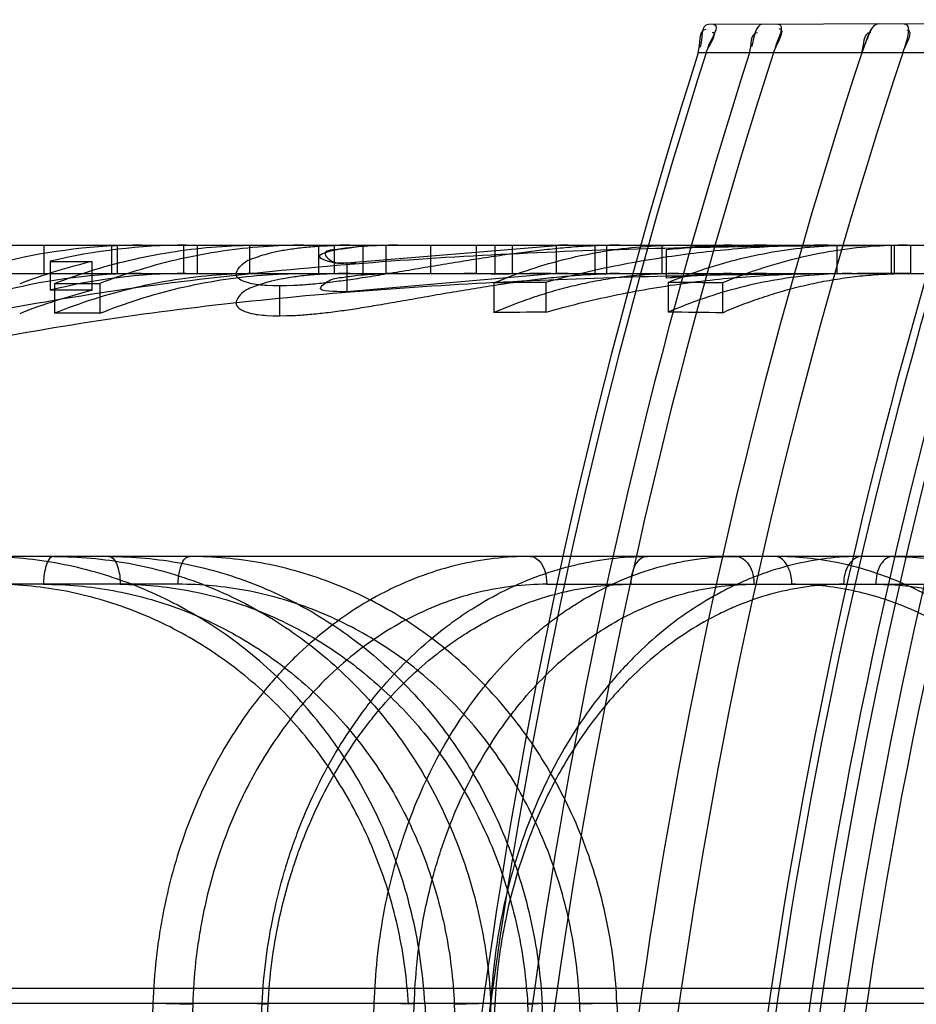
# Model space of a CAD drawing. Header units: millimetres. Extents: x 0 to 297, y 0 to 210.
# Tile 273 of 438: x 146.4439 to 146.5009, y 159.4255 to 159.4881. Entities that reach past the tile are written whole.
import ezdxf

# ---------------------------------------------------------------- set-up
doc = ezdxf.new("R2010")
doc.units = ezdxf.units.MM
doc.header["$LTSCALE"] = 16.335
doc.layers.add('INTFCLR_144815', color=7, linetype='CONTINUOUS')
doc.layers.add('INTFCLR_72935', color=7, linetype='CONTINUOUS')

msp = doc.modelspace()

# ---------------------------------------------------------------- linework, layer by layer
at = {"layer": 'INTFCLR_144815', "color": 9, "linetype": 'Continuous'}
for p, q in [((146.3909026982, 159.4737782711), (146.5005701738, 159.4737782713)), ((146.5005701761, 159.4719782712), (146.5005701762, 159.4737782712)), ((146.4163686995, 159.4719782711), (146.6635935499, 159.4719782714)), ((146.6285121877, 159.4539782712), (146.3965295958, 159.4539782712)), ((146.4539725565, 159.4522096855), (146.4240751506, 159.4522096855)), ((146.4774063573, 159.4522096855), (146.5117961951, 159.4522096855)), ((146.683059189, 159.4264903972), (146.3429684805, 159.4264903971)), ((146.3665707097, 159.4255483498), (146.643192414, 159.4255483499)), ((146.452366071, 159.4255483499), (146.4503801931, 159.3639782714)), ((146.452366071, 159.4255483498), (146.4548907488, 159.4254855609)), ((146.4560478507, 159.3639782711), (146.4593032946, 159.4255483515)), ((146.4589612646, 159.4255426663), (146.4596855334, 159.4254855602)), ((146.4589612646, 159.4255426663), (146.4596855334, 159.4254855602)), ((146.4646008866, 159.3639782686), (146.4664403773, 159.4255483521)), ((146.4689855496, 159.4254855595), (146.4664403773, 159.42554835)), ((146.4696511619, 159.4255483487), (146.4729616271, 159.3652872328)), ((146.4738495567, 159.4255483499), (146.4706542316, 159.3639782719)), ((146.4741009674, 159.4254855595), (146.4734657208, 159.4255460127)), ((146.4741009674, 159.4254855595), (146.4734657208, 159.4255460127)), ((146.4764012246, 159.3652872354), (146.4738413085, 159.4255483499)), ((146.4804113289, 159.3652872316), (146.4771132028, 159.4255483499)), ((146.4818688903, 159.4255483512), (146.4843151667, 159.3652872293)), ((146.4548907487, 159.4254855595), (146.4529044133, 159.3639782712)), ((146.4564359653, 159.3639782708), (146.4596855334, 159.4254855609)), ((146.4671452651, 159.3639782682), (146.4689855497, 159.4254855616)), ((146.4741009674, 159.4254855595), (146.4709116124, 159.3639782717)), ((146.4715281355, 159.4254855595), (146.4741392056, 159.3639782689)), ((146.476192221, 159.4254855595), (146.4795604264, 159.3639782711)), ((146.4820008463, 159.3639782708), (146.4795059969, 159.4254855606))]:
    msp.add_line(p, q, dxfattribs=at)
at = {"layer": 'INTFCLR_144815', "color": 6, "linetype": 'Continuous'}
for p, q in [((146.4454344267, 159.4737782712), (146.4454344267, 159.4719782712)), ((146.4497259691, 159.4737782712), (146.4497259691, 159.4719782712)), ((146.4500980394, 159.4737782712), (146.4500980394, 159.4719782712)), ((146.4543110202, 159.4737782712), (146.4543110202, 159.4719782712)), ((146.4552039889, 159.4719782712), (146.4552039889, 159.4737782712)), ((146.4585127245, 159.4737782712), (146.4585127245, 159.4719782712)), ((146.4628837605, 159.4737782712), (146.4628837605, 159.4719782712)), ((146.4639171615, 159.4719643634), (146.4639171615, 159.4737648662)), ((146.4657057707, 159.4737782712), (146.4657057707, 159.4719782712)), ((146.4671799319, 159.4737701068), (146.4671799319, 159.4719698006)), ((146.4700422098, 159.4719782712), (146.4700422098, 159.4737782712)), ((146.4729329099, 159.4719782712), (146.4729329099, 159.4737782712)), ((146.4741011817, 159.4737782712), (146.4741011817, 159.471924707)), ((146.4752223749, 159.4719782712), (146.4752223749, 159.4737782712)), ((146.4780272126, 159.4719692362), (146.4780272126, 159.4737695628)), ((146.4804828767, 159.4719782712), (146.4804828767, 159.4737782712)), ((146.481215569, 159.4737675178), (146.481215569, 159.4719671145)), ((146.484753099, 159.4719782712), (146.484753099, 159.4737782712)), ((146.4958870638, 159.4719782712), (146.4958870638, 159.4737782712)), ((146.4993387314, 159.4719782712), (146.4993387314, 159.4737782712)), ((146.4994932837, 159.4737782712), (146.4994932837, 159.4719782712)), ((146.5005701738, 159.4737782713), (146.5104149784, 159.4737782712)), ((146.4850111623, 159.4734842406), (146.4850111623, 159.4716731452)), ((146.4458257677, 159.4727492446), (146.4458257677, 159.4709097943)), ((146.4458257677, 159.4727492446), (146.4484817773, 159.4727492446)), ((146.4484817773, 159.4727417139), (146.4484817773, 159.4709019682)), ((146.4646841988, 159.4726495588), (146.4646841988, 159.4708061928)), ((146.4780272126, 159.4719692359), (146.4646841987, 159.470806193)), ((146.4460980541, 159.4713470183), (146.4489887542, 159.4713470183)), ((146.4460980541, 159.4713449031), (146.4460980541, 159.4694486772)), ((146.4489887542, 159.4713470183), (146.4489887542, 159.4694508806)), ((146.4740493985, 159.4713827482), (146.4740493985, 159.4694880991)), ((146.4773465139, 159.4714121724), (146.4773465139, 159.4695187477)), ((146.4851256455, 159.4714106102), (146.4851256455, 159.4695171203)), ((146.4885773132, 159.4713769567), (146.4885773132, 159.4694820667)), ((146.4484817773, 159.4709097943), (146.4458257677, 159.4709097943)), ((146.4604082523, 159.4711913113), (146.4604082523, 159.4692886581)), ((146.4489887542, 159.4694508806), (146.4460980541, 159.4694508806)), ((146.469812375, 159.4255539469), (146.4686084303, 159.4254855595)), ((146.469812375, 159.4255539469), (146.4686084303, 159.4254855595)), ((146.4715281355, 159.4254855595), (146.4738413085, 159.4255483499)), ((146.476192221, 159.4254855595), (146.4772313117, 159.4255497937)), ((146.476192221, 159.4254855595), (146.4772313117, 159.4255497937)), ((146.4818688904, 159.4255483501), (146.4795059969, 159.4254855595))]:
    msp.add_line(p, q, dxfattribs=at)
at = {"layer": 'INTFCLR_144815', "color": 7, "linetype": 'Continuous'}
for p, q in [((146.4633256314, 159.4737421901), (146.4639171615, 159.4737648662)), ((146.4646841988, 159.4726495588), (146.4780272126, 159.4737695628)), ((146.481215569, 159.4737675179), (146.4806023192, 159.4737467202)), ((146.4641664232, 159.4726586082), (146.4646841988, 159.4726495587)), ((146.4646841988, 159.4726495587), (146.4652670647, 159.4726587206)), ((146.4639171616, 159.4719643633), (146.4633253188, 159.4719408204)), ((146.4806019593, 159.4719455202), (146.4812155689, 159.4719671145)), ((146.4604082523, 159.4711913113), (146.459607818, 159.4712141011)), ((146.4599938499, 159.4711977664), (146.4596083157, 159.4712200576)), ((146.4599938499, 159.4711977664), (146.4596083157, 159.4712200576)), ((146.4604082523, 159.4711913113), (146.4599938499, 159.4711977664)), ((146.461324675, 159.4712138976), (146.4604082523, 159.4711913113)), ((146.4608584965, 159.4711991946), (146.4604082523, 159.4711913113)), ((146.4613246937, 159.4712134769), (146.4608584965, 159.4711991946)), ((146.4613246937, 159.4712134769), (146.4608584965, 159.4711991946)), ((146.4596074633, 159.4693124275), (146.4604082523, 159.4692886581)), ((146.4596079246, 159.4693178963), (146.4599936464, 159.4692953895)), ((146.4596079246, 159.4693178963), (146.4599936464, 159.4692953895)), ((146.4599936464, 159.4692953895), (146.4604082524, 159.4692886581)), ((146.4604082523, 159.4692886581), (146.4613251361, 159.4693122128)), ((146.4604082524, 159.4692886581), (146.4608587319, 159.4692968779)), ((146.4608587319, 159.4692968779), (146.4613251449, 159.4693120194)), ((146.4608587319, 159.4692968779), (146.4613251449, 159.4693120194))]:
    msp.add_line(p, q, dxfattribs=at)
at = {"layer": 'INTFCLR_144815', "color": 6, "linetype": 'Continuous'}
for centre, radius, start, end in [((146.4516478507, 159.4368456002), 0.036932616, 90.01207877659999, 103.535570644), ((146.4544743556, 159.4367582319), 0.0370202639, 90.02827435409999, 103.510173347), ((146.4648774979, 159.4393726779), 0.0344055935, 89.9941366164, 91.5994599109), ((146.4679310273, 159.439225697), 0.0345525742, 89.9949212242, 91.2455796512), ((146.4787665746, 159.442388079), 0.0313901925, 90.00802659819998, 91.34966491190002), ((146.4820388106, 159.4422608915), 0.0315173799, 90.0051596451, 91.4967500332), ((146.4913782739, 159.404682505), 0.0690957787, 89.9939899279, 95.2872577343), ((146.4891739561, 159.4441661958), 0.0296121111, 90.0094727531, 98.08126206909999), ((146.4574393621, 159.4356809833), 0.0381279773, 103.5878046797, 110.8142387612), ((146.4516597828, 159.436274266), 0.0357042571, 90.03164233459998, 104.0304306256), ((146.4544644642, 159.4363671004), 0.0356111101, 90.0134784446, 104.0390193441), ((146.464877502, 159.4388158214), 0.03316245, 89.99392386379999, 91.65944149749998), ((146.4679310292, 159.438674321), 0.0333039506, 89.99473414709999, 91.2922897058), ((146.4721377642, 159.435966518), 0.0360117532, 86.87459416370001, 89.9997827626), ((146.4777789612, 159.3458215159), 0.1261568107, 90.0536890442, 91.67054876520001), ((146.4787665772, 159.4417223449), 0.0302559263, 90.0083323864, 91.40027729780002), ((146.4820388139, 159.4415996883), 0.030378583, 90.0053592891, 91.55287816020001), ((146.4913713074, 159.4055297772), 0.0664484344, 89.9877435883, 95.49250123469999), ((146.489171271, 159.4434688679), 0.0285093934, 90.0044427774, 98.39058277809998), ((146.4808175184, 158.8976969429), 0.5737257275, 90.3466379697, 90.6759217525), ((146.4812464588, 158.8964923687), 0.5749313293, 89.26941117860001, 89.6134099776), ((146.457421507, 159.4352814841), 0.0367251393, 104.088625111, 111.618532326), ((146.4808280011, 158.9175967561), 0.5519329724, 90.3614131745, 90.70369973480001), ((146.4812604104, 158.9189295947), 0.5506010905, 89.2385776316, 89.59777871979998)]:
    msp.add_arc(centre, radius, start, end, dxfattribs=at)
at = {"layer": 'INTFCLR_144815', "color": 7, "linetype": 'Continuous'}
for centre, radius, start, end in [((146.4678503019, 159.4438646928), 0.0299129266, 91.2841466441, 92.7146397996), ((146.478871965, 159.4368393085), 0.0369399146, 91.3103702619, 92.5403914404)]:
    msp.add_arc(centre, radius, start, end, dxfattribs=at)
at = {"layer": 'INTFCLR_144815', "color": 6, "linetype": 'Continuous'}
for points, knots in [([(146.4264827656, 159.4656600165), (146.4325361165, 159.4675555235), (146.4447689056, 159.4704007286), (146.4634072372, 159.472659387), (146.4819951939, 159.4736473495), (146.4943841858, 159.473773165), (146.5005701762, 159.4737782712)], [0, 0, 0, 0, 0.2535733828, 0.5032635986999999, 0.7518024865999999, 1, 1, 1, 1]), ([(146.4460980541, 159.4713449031), (146.4469459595, 159.4716714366), (146.4486328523, 159.4722519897), (146.4512059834, 159.4729321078), (146.4537916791, 159.473417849), (146.4564134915, 159.4737124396), (146.4581729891, 159.4737782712), (146.4590539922, 159.4737782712)], [0, 0, 0, 0, 0.2056551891, 0.4033596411, 0.6019142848, 0.8005928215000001, 1, 1, 1, 1]), ([(146.4619455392, 159.4737782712), (146.4610916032, 159.4737782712), (146.4593554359, 159.4737153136), (146.4567445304, 159.4734275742), (146.454122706, 159.4729390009), (146.4515265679, 159.4722531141), (146.4498286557, 159.4716680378), (146.4489887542, 159.4713445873)], [0, 0, 0, 0, 0.1932675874, 0.3927931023, 0.593967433, 0.7963000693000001, 1, 1, 1, 1]), ([(146.4740493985, 159.4713827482), (146.474816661, 159.4717036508), (146.4763437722, 159.4722743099), (146.4786775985, 159.4729445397), (146.4810225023, 159.4734231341), (146.4833998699, 159.4737133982), (146.484995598, 159.4737782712), (146.4857941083, 159.4737782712)], [0, 0, 0, 0, 0.2068385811, 0.4049558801, 0.6033254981, 0.8014076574, 1, 1, 1, 1]), ([(146.4953106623, 159.4737782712), (146.4937537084, 159.4737782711), (146.4907135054, 159.4736780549), (146.4861745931, 159.4732310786), (146.4817321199, 159.4724970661), (146.47879251, 159.4718053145), (146.4773465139, 159.4714121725)], [0, 0, 0, 0, 0.257076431, 0.5018177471, 0.7525772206, 1, 1, 1, 1]), ([(146.4851256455, 159.4714106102), (146.4858886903, 159.4717278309), (146.4874072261, 159.4722919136), (146.4897273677, 159.4729543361), (146.4920581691, 159.4734273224), (146.4944209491, 159.4737141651), (146.4960067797, 159.4737782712), (146.496800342, 159.4737782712)], [0, 0, 0, 0, 0.2068116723, 0.4049273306, 0.6033023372, 0.8013958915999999, 1, 1, 1, 1]), ([(146.5003362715, 159.4737782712), (146.4995612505, 159.4737782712), (146.4979846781, 159.4737160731), (146.4956142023, 159.4734318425), (146.4932338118, 159.4729493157), (146.4908766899, 159.4722718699), (146.4893381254, 159.4716955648), (146.4885773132, 159.4713769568)], [0, 0, 0, 0, 0.1925048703, 0.3914276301, 0.5923956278, 0.7951229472, 1, 1, 1, 1]), ([(146.5005701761, 159.4719782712), (146.4944324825, 159.4719730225), (146.4821564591, 159.471852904), (146.4637617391, 159.4709016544), (146.4453657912, 159.4687280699), (146.4333007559, 159.4659826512), (146.4273358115, 159.4641534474)], [0, 0, 0, 0, 0.2492321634, 0.4981653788, 0.7475520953, 1, 1, 1, 1]), ([(146.4590539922, 159.4719782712), (146.4581684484, 159.4719782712), (146.456404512, 159.4719094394), (146.4537749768, 159.4716017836), (146.4511749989, 159.47109319), (146.4486057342, 159.4703841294), (146.4469276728, 159.4697814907), (146.4460980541, 159.4694486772)], [0, 0, 0, 0, 0.200075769, 0.3983603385, 0.5976011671, 0.7980394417, 1, 1, 1, 1]), ([(146.4489887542, 159.4694483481), (146.4498120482, 159.4697786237), (146.4514851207, 159.4703800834), (146.4540525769, 159.4710901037), (146.4566628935, 159.4716015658), (146.4592978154, 159.4719096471), (146.4610635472, 159.4719782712), (146.4619455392, 159.4719782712)], [0, 0, 0, 0, 0.2004071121, 0.4012297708, 0.6012589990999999, 0.8007403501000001, 1, 1, 1, 1]), ([(146.4646841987, 159.470806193), (146.4643920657, 159.4708095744), (146.4639461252, 159.4708336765), (146.4626328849, 159.470870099), (146.463671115, 159.4716877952), (146.4644494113, 159.4717252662), (146.4653215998, 159.4718758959), (146.4662489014, 159.4719359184), (146.4668514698, 159.4719620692), (146.4671799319, 159.4719698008)], [0, 0, 0, 0, 0.1441961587, 0.2748974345, 0.416087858, 0.5380708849, 0.7031707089, 0.8378378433, 1, 1, 1, 1]), ([(146.4857941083, 159.4719782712), (146.4853514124, 159.4719782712), (146.4844654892, 159.471957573), (146.4831386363, 159.4718644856), (146.4818152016, 159.471709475), (146.4804969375, 159.4714927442), (146.4791855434, 159.4712145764), (146.4778827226, 159.4708753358), (146.4765901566, 159.470475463), (146.4753095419, 159.4700154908), (146.4744676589, 159.4696703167), (146.4740493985, 159.4694880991)], [0, 0, 0, 0, 0.1098488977, 0.2197951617, 0.3299358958, 0.4403654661, 0.5511780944, 0.6624633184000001, 0.7743074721, 0.8867930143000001, 1, 1, 1, 1]), ([(146.4773465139, 159.4695187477), (146.4780539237, 159.4697190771), (146.4794830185, 159.4700968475), (146.4816553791, 159.4705909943), (146.4838641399, 159.4710135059), (146.4861055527, 159.4713624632), (146.4883756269, 159.4716361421), (146.4906701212, 159.4718330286), (146.4929844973, 159.4719518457), (146.4945339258, 159.4719782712), (146.4953106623, 159.4719782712)], [0, 0, 0, 0, 0.1212690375, 0.2437540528, 0.3673935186, 0.4921140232, 0.6178337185, 0.7444580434, 0.871884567, 1, 1, 1, 1]), ([(146.496800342, 159.4719782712), (146.4960026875, 159.4719782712), (146.494412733, 159.4719112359), (146.4920428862, 159.4716116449), (146.4896991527, 159.4711163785), (146.4873825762, 159.4704257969), (146.4858722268, 159.469840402), (146.4851256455, 159.4695171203)], [0, 0, 0, 0, 0.1992164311, 0.396891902, 0.5959419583, 0.7968088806, 1, 1, 1, 1]), ([(146.4885773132, 159.4694820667), (146.488996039, 159.46966472), (146.4898388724, 159.4700107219), (146.4911209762, 159.4704718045), (146.4924150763, 159.4708726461), (146.4937194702, 159.4712127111), (146.4950324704, 159.4714915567), (146.4963523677, 159.4717088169), (146.4976774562, 159.4718642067), (146.4990059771, 159.4719575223), (146.4998930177, 159.4719782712), (146.5003362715, 159.4719782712)], [0, 0, 0, 0, 0.1132110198, 0.2256991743, 0.3375447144, 0.448830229, 0.5596422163, 0.6700704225, 0.7802093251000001, 0.890153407, 1, 1, 1, 1]), ([(146.4696511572, 159.4255483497), (146.4696047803, 159.4263981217), (146.4694440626, 159.4280989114), (146.469000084, 159.43062421), (146.4683548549, 159.4331054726), (146.4675165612, 159.4355123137), (146.4664958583, 159.4378232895), (146.4653014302, 159.4400264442), (146.4639386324, 159.4421141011), (146.4624151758, 159.4440736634), (146.460746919, 159.4458851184), (146.4589488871, 159.447535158), (146.4570329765, 159.4490156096), (146.4550067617, 159.4503207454), (146.4528857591, 159.4514397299), (146.4506929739, 159.4523614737), (146.448447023, 159.4530812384), (146.4461643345, 159.4535966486), (146.4438470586, 159.453908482), (146.4422904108, 159.4539782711), (146.4415089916, 159.4539782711)], [0, 0, 0, 0, 0.05791937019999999, 0.1161225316, 0.174323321, 0.2322124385, 0.2893886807, 0.346073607, 0.4025847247, 0.4588722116, 0.5148048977, 0.5699870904, 0.6247636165, 0.6793905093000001, 0.7338139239, 0.7877635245, 0.8410664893, 0.8941198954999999, 0.9468186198, 1, 1, 1, 1]), ([(146.4460529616, 159.4539782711), (146.4468463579, 159.4539782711), (146.4484410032, 159.4539055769), (146.450820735, 159.453577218), (146.4531759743, 159.4530281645), (146.4554714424, 159.4522652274), (146.4576821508, 159.4513000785), (146.4597947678, 159.450143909), (146.4618049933, 159.4488012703), (146.4637018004, 159.4472792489), (146.4654648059, 159.4455950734), (146.4670819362, 159.4437635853), (146.4685451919, 159.4417974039), (146.4698493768, 159.4397042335), (146.4709821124, 159.4375036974), (146.4719336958, 159.4352187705), (146.4726981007, 159.4328744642), (146.4732766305, 159.4304795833), (146.4736701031, 159.4280346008), (146.4738056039, 159.4263818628), (146.4738413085, 159.4255483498)], [0, 0, 0, 0, 0.0542246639, 0.1089209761, 0.1639639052, 0.2192739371, 0.2740118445, 0.328604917, 0.383654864, 0.4390147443, 0.4946082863, 0.550086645, 0.6058019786, 0.661923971, 0.7184511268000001, 0.7747660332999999, 0.8309079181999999, 0.886801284, 0.9429813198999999, 1, 1, 1, 1]), ([(146.4495473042, 159.4539782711), (146.4503249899, 159.4539782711), (146.451887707, 159.4539054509), (146.454218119, 159.4535776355), (146.4565199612, 159.4530319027), (146.4587647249, 159.4522753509), (146.4609325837, 159.4513180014), (146.4630119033, 159.4501685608), (146.4649955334, 159.4488322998), (146.4668712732, 159.4473170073), (146.4686208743, 159.4456376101), (146.47023175, 159.4438085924), (146.4716944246, 159.4418431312), (146.473002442, 159.4397502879), (146.4741445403, 159.4375479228), (146.4751104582, 159.4352589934), (146.4758954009, 159.4329025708), (146.4764965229, 159.4304951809), (146.476914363, 159.4280392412), (146.4770678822, 159.426382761), (146.4771132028, 159.4255483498)], [0, 0, 0, 0, 0.053474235, 0.1073871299, 0.1615953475, 0.2159016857, 0.2700418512, 0.3243279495, 0.379056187, 0.4342905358, 0.489927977, 0.5456134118, 0.6016865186, 0.6582037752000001, 0.7151292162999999, 0.7720933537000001, 0.8288568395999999, 0.8857429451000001, 0.9425407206, 1, 1, 1, 1]), ([(146.4818688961, 159.4255483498), (146.4818340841, 159.4263976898), (146.4816979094, 159.4280990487), (146.4812939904, 159.4306297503), (146.4806900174, 159.4331236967), (146.4798937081, 159.4355439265), (146.4789167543, 159.437863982), (146.4777705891, 159.4400692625), (146.476459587, 159.442156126), (146.4749900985, 159.4441141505), (146.4733778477, 159.4459229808), (146.4716374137, 159.447569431), (146.4697809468, 159.4490453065), (146.4678152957, 159.4503456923), (146.4657574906, 159.4514587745), (146.4636286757, 159.4523747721), (146.4614526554, 159.4530876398), (146.4592382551, 159.4535986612), (146.4569859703, 159.4539087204), (146.4554679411, 159.4539782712), (146.454704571, 159.4539782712)], [0, 0, 0, 0, 0.0587304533, 0.1177824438, 0.1768850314, 0.2358285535, 0.2936241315, 0.350622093, 0.407354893, 0.4637047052, 0.5195663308, 0.57456413, 0.6290309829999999, 0.6832195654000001, 0.7371908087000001, 0.7904566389, 0.8431235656, 0.8951828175, 0.9472584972, 1, 1, 1, 1]), ([(146.5164618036, 159.4255483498), (146.5164177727, 159.4263977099), (146.5162709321, 159.4280978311), (146.5158741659, 159.4306268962), (146.5153006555, 159.4331192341), (146.5145577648, 159.4355380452), (146.5136566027, 159.4378570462), (146.5126074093, 159.4400614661), (146.5114139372, 159.4421476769), (146.51008186, 159.444105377), (146.5086254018, 159.4459143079), (146.5070577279, 159.4475613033), (146.5053896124, 159.4490379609), (146.5036270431, 159.4503393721), (146.501785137, 159.4514537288), (146.4998828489, 159.4523711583), (146.497941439, 159.4530854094), (146.4959687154, 159.4535975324), (146.4939652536, 159.453908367), (146.492615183, 159.4539782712), (146.4919376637, 159.4539782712)], [0, 0, 0, 0, 0.0617777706, 0.1238354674, 0.1858056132, 0.2473860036, 0.307469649, 0.3663620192, 0.4245566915, 0.4818793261, 0.5381808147, 0.5930602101, 0.6468476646, 0.6997983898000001, 0.7519894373, 0.8029899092, 0.8529702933, 0.9020099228, 0.9507870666, 1, 1, 1, 1]), ([(146.4993905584, 159.4539782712), (146.5000777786, 159.4539782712), (146.5014608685, 159.4539054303), (146.503523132, 159.4535763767), (146.505562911, 159.4530262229), (146.5075492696, 159.4522620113), (146.5094605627, 159.451295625), (146.5112854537, 159.450138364), (146.5130222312, 159.4487934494), (146.5146595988, 159.4472688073), (146.5161799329, 159.4455816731), (146.5175712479, 159.4437494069), (146.5188283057, 159.4417832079), (146.5199467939, 159.4396909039), (146.520916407, 159.4374916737), (146.5217288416, 159.4352085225), (146.5223790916, 159.4328662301), (146.5228684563, 159.43047351), (146.5231976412, 159.4280307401), (146.5233072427, 159.4263810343), (146.5233343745, 159.4255483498)], [0, 0, 0, 0, 0.0502617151, 0.1010757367, 0.1524668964, 0.2044921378, 0.2564607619, 0.3088525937, 0.362297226, 0.4168894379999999, 0.4722657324, 0.5281953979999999, 0.584964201, 0.6427688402, 0.7015443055, 0.7605864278, 0.8198563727, 0.8791881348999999, 0.9390670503, 1, 1, 1, 1])]:
    msp.add_open_spline(points, degree=3, knots=knots, dxfattribs=at)
at = {"layer": 'INTFCLR_144815', "color": 7, "linetype": 'Continuous'}
for points, knots in [([(146.459607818, 159.4712141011), (146.4592370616, 159.4712391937), (146.4586334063, 159.4712874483), (146.4573376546, 159.4717351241), (146.4581001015, 159.4727304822), (146.4589458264, 159.4730245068), (146.45981153, 159.4733043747), (146.4607452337, 159.4734832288), (146.4616597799, 159.4736162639), (146.4627286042, 159.4737160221), (146.4634961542, 159.4737507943), (146.4639171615, 159.4737648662)], [0, 0, 0, 0, 0.1249369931, 0.2314031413, 0.3391078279, 0.4213689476, 0.5480212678, 0.6391647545, 0.7417751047, 0.8583742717, 1, 1, 1, 1]), ([(146.481215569, 159.4737675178), (146.4807716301, 159.4737549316), (146.4798946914, 159.4737172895), (146.4785790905, 159.4736172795), (146.4772769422, 159.4734855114), (146.475946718, 159.4733254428), (146.4745699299, 159.473137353), (146.4731658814, 159.4729273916), (146.4717214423, 159.4726970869), (146.470217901, 159.4724496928), (146.4686495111, 159.4721834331), (146.4671223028, 159.4719255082), (146.465734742, 159.4717022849), (146.4644928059, 159.4715194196), (146.4633507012, 159.4713766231), (146.4623040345, 159.4712723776), (146.461634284, 159.4712272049), (146.461324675, 159.4712138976)], [0, 0, 0, 0, 0.0663891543, 0.1311832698, 0.1972033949, 0.2620208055, 0.3314577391, 0.4049179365, 0.4742350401, 0.5501064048, 0.6326970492, 0.7120411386, 0.7816344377, 0.8427811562, 0.8996849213, 0.9536751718, 1, 1, 1, 1]), ([(146.4664335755, 159.4737440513), (146.4661522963, 159.4737305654), (146.4656329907, 159.4736987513), (146.4647170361, 159.4736010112), (146.4639725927, 159.473492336), (146.4623495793, 159.4730320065), (146.4637409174, 159.4726713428), (146.4641664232, 159.4726586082)], [0, 0, 0, 0, 0.1744220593, 0.326324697, 0.5510710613, 0.7363273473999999, 1, 1, 1, 1]), ([(146.4671799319, 159.4737701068), (146.4668627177, 159.473761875), (146.4662859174, 159.4737386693), (146.4652618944, 159.4736782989), (146.4644670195, 159.4735032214), (146.4628849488, 159.4734545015), (146.4639326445, 159.4724971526), (146.4644376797, 159.4726510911), (146.4646841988, 159.4726495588)], [0, 0, 0, 0, 0.1718613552, 0.3170440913, 0.5354139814, 0.7071536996, 0.8664824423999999, 1, 1, 1, 1]), ([(146.4639171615, 159.4719643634), (146.4634865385, 159.4719492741), (146.4627050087, 159.4719124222), (146.4616193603, 159.4718054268), (146.4607102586, 159.4716658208), (146.4598047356, 159.4714828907), (146.4588943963, 159.4711785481), (146.4580237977, 159.4708745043), (146.4573900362, 159.4698744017), (146.4586023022, 159.469381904), (146.4592295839, 159.4693395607), (146.4596074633, 159.4693124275)], [0, 0, 0, 0, 0.1434897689, 0.2604563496, 0.3631192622, 0.4496092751, 0.568112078, 0.6801851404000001, 0.7638819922, 0.8738383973, 1, 1, 1, 1]), ([(146.4613251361, 159.4693122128), (146.4616228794, 159.4693255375), (146.4622662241, 159.4693702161), (146.4632775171, 159.4694734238), (146.4643641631, 159.4696127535), (146.4655199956, 159.4697868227), (146.4667634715, 159.4699920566), (146.4681387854, 159.470231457), (146.4696485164, 159.4704979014), (146.4712217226, 159.47077241), (146.472797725, 159.4710351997), (146.4743148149, 159.471275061), (146.4757674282, 159.4714844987), (146.4771688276, 159.4716623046), (146.4785222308, 159.4718062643), (146.4798711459, 159.4719137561), (146.4807649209, 159.471953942), (146.481215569, 159.4719671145)], [0, 0, 0, 0, 0.04452211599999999, 0.0963058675, 0.1518370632, 0.2081596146, 0.270904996, 0.3400997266, 0.4166955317, 0.499917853, 0.5786585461, 0.6553705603, 0.7293550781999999, 0.7978880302, 0.8663819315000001, 0.9326523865, 1, 1, 1, 1])]:
    msp.add_open_spline(points, degree=3, knots=knots, dxfattribs=at)
at = {"layer": 'INTFCLR_144815', "color": 9, "linetype": 'Continuous'}
for points, knots in [([(146.4460529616, 159.4539782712), (146.4457627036, 159.4539782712), (146.4454578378, 159.4531268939), (146.4454102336, 159.4525671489), (146.4454079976, 159.4522096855)], [0, 0, 0, 0, 0.448116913, 1, 1, 1, 1]), ([(146.4495473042, 159.4539782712), (146.4498516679, 159.4539782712), (146.4502278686, 159.453159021), (146.4502767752, 159.4525679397), (146.4502793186, 159.4522096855)], [0, 0, 0, 0, 0.4593288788, 1, 1, 1, 1]), ([(146.476348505, 159.4539782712), (146.4748141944, 159.4539782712), (146.4724937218, 159.4537032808), (146.46990092, 159.4529253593), (146.4684437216, 159.4523502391), (146.4662689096, 159.451347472), (146.463866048, 159.4498023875), (146.4617237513, 159.4479079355), (146.4605510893, 159.4467061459), (146.4588390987, 159.444772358), (146.4573458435, 159.4426134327), (146.4560894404, 159.4402989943), (146.4552957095, 159.4386727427), (146.4540732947, 159.4357002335), (146.4532172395, 159.432566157), (146.4527458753, 159.4298091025), (146.4524994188, 159.4279248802), (146.4523973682, 159.4265001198), (146.452366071, 159.4255483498)], [0, 0, 0, 0, 0.112211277, 0.1688800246, 0.197673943, 0.2267113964, 0.3439850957, 0.4046532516, 0.4356244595, 0.4667272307, 0.5935129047, 0.6262157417, 0.6593274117, 0.7258066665, 0.8610556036, 0.8956699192, 0.9303550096, 1, 1, 1, 1]), ([(146.4539725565, 159.4522096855), (146.4539744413, 159.4524751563), (146.4540237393, 159.453058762), (146.4543134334, 159.4539782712), (146.454704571, 159.4539782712)], [0, 0, 0, 0, 0.4043122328, 1, 1, 1, 1]), ([(146.4593033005, 159.4255483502), (146.4594018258, 159.4274337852), (146.4597650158, 159.4302479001), (146.4605641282, 159.4334420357), (146.4611245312, 159.4352242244), (146.4620523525, 159.4378065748), (146.4634223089, 159.4406794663), (146.4651303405, 159.4433174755), (146.4661859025, 159.4447291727), (146.4678077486, 159.4467036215), (146.4696391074, 159.4484764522), (146.4716463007, 159.4499766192), (146.4729994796, 159.4508831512), (146.4754255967, 159.4522472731), (146.4780437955, 159.453203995), (146.4803383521, 159.4536817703), (146.4818731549, 159.4539093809), (146.4830354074, 159.4539782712), (146.4838082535, 159.4539782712)], [0, 0, 0, 0, 0.1372730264, 0.2052324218, 0.2392182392, 0.2730615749, 0.4047337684, 0.4693027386, 0.5013197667, 0.5328401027, 0.6550862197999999, 0.6851343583, 0.7150051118, 0.7734468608, 0.8872385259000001, 0.9156015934, 0.9438079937, 1, 1, 1, 1]), ([(146.4664403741, 159.425548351), (146.466497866, 159.4274301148), (146.4667904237, 159.430239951), (146.4674970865, 159.4334398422), (146.4680013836, 159.4352232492), (146.4688408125, 159.4377990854), (146.4700985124, 159.4406695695), (146.4716936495, 159.443315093), (146.4726822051, 159.4447282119), (146.4741990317, 159.4466971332), (146.4759251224, 159.4484716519), (146.4778315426, 159.4499760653), (146.479114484, 159.4508820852), (146.481418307, 159.4522450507), (146.4839218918, 159.4532038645), (146.4861207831, 159.4536817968), (146.4875934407, 159.4539095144), (146.4887100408, 159.4539782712), (146.4894527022, 159.4539782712)], [0, 0, 0, 0, 0.1400953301, 0.2091972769, 0.2436802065, 0.2779650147, 0.4107933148, 0.4755725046, 0.5076004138, 0.539069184, 0.6605312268, 0.6902527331, 0.7197505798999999, 0.777340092, 0.8891658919, 0.9170237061, 0.9447354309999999, 1, 1, 1, 1]), ([(146.497418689, 159.4539782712), (146.4959422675, 159.4539782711), (146.4937043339, 159.4537006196), (146.4912091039, 159.4529242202), (146.4898013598, 159.4523496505), (146.4876871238, 159.4513428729), (146.4853504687, 159.4497939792), (146.4832656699, 159.4479057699), (146.48211826, 159.4467052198), (146.4804337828, 159.444766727), (146.4789609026, 159.4426085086), (146.4777122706, 159.4402983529), (146.4769184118, 159.4386716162), (146.4756862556, 159.4356979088), (146.4748043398, 159.4325661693), (146.4742978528, 159.429809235), (146.4740243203, 159.4279255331), (146.4738983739, 159.4265006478), (146.4738495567, 159.4255483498)], [0, 0, 0, 0, 0.1092017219, 0.164689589, 0.1929844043, 0.2215901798, 0.3378451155, 0.3984037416, 0.4294153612, 0.4606181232, 0.5883241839, 0.6213653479, 0.6548517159, 0.7221580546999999, 0.8592421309, 0.8943254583, 0.9294719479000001, 1, 1, 1, 1]), ([(146.476348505, 159.4539782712), (146.4764835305, 159.4539782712), (146.4772079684, 159.4537027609), (146.4774002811, 159.4528019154), (146.4774063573, 159.4522096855)], [0, 0, 0, 0, 0.1856565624, 1, 1, 1, 1]), ([(146.4838082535, 159.4539782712), (146.483673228, 159.4539782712), (146.4829487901, 159.4537027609), (146.4827564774, 159.4528019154), (146.4827504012, 159.4522096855)], [0, 0, 0, 0, 0.1856565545, 1, 1, 1, 1]), ([(146.4894527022, 159.4539782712), (146.4897683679, 159.4539782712), (146.4904524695, 159.4534078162), (146.490580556, 159.4526421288), (146.4905853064, 159.4522096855)], [0, 0, 0, 0, 0.4219367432, 1, 1, 1, 1]), ([(146.492995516, 159.4522096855), (146.4929927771, 159.4524766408), (146.4929259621, 159.4531582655), (146.4923895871, 159.4539782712), (146.4919376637, 159.4539782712)], [0, 0, 0, 0, 0.371361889, 1, 1, 1, 1]), ([(146.497418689, 159.4539782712), (146.4971030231, 159.4539782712), (146.496418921, 159.4534078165), (146.4962908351, 159.4526421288), (146.4962860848, 159.4522096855)], [0, 0, 0, 0, 0.4219368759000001, 1, 1, 1, 1]), ([(146.4993905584, 159.4539782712), (146.499095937, 159.4539782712), (146.4984454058, 159.4533916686), (146.4983371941, 159.452647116), (146.4983327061, 159.4522096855)], [0, 0, 0, 0, 0.4024470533, 1, 1, 1, 1]), ([(146.4686084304, 159.4254855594), (146.468564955, 159.4262767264), (146.4684158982, 159.4278559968), (146.4680065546, 159.4301982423), (146.4674138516, 159.4324975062), (146.4666432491, 159.4347367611), (146.465699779, 159.4368992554), (146.4645900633, 159.4389694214), (146.4633222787, 159.4409332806), (146.4619047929, 159.4427769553), (146.4603481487, 159.4444877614), (146.4586628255, 159.4460525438), (146.4568617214, 159.4474608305), (146.4549568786, 159.4487022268), (146.4529615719, 159.4497684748), (146.4508895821, 159.4506512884), (146.4487567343, 159.4513442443), (146.4465795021, 159.4518429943), (146.4443737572, 159.4521430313), (146.442893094, 159.4522096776), (146.4421539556, 159.4522096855)], [0, 0, 0, 0, 0.05737102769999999, 0.1147157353, 0.171989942, 0.2291101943, 0.286001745, 0.3426348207, 0.3989933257, 0.4550624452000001, 0.5108295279, 0.5662723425, 0.621378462, 0.6761700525, 0.7306916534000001, 0.7849746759, 0.8390299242, 0.8928550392, 0.9464825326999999, 1, 1, 1, 1]), ([(146.4454079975, 159.4522096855), (146.4461476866, 159.4522096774), (146.4476286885, 159.4521429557), (146.449833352, 159.451842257), (146.4520060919, 159.451342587), (146.4541306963, 159.450648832), (146.4561912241, 159.4497654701), (146.4581727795, 159.4486987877), (146.4600619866, 159.4474567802), (146.4618454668, 159.4460477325), (146.4635110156, 159.444482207), (146.4650458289, 159.4427708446), (146.4664397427, 159.4409267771), (146.4676825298, 159.4389624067), (146.4687660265, 159.4368914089), (146.4696819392, 159.4347281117), (146.4704236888, 159.4324889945), (146.4709865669, 159.4301913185), (146.471365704, 159.4278517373), (146.4714946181, 159.4262753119), (146.4715281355, 159.4254855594)], [0, 0, 0, 0, 0.0537779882, 0.1076104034, 0.1615599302, 0.2156455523, 0.2698874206, 0.324337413, 0.3790465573, 0.4340536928, 0.4893820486, 0.5450302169, 0.6009843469, 0.6572500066, 0.7138368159, 0.770725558, 0.8278576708, 0.8851459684, 0.9425305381, 1, 1, 1, 1]), ([(146.4502793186, 159.4522096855), (146.4510036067, 159.4522096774), (146.4524549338, 159.4521428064), (146.4546165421, 159.4518418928), (146.4567494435, 159.4513419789), (146.4588377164, 159.4506479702), (146.4608656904, 159.4497643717), (146.4628187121, 159.4486974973), (146.4646836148, 159.4474553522), (146.4664472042, 159.446046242), (146.4680974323, 159.4444807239), (146.4696216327, 159.4427694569), (146.4710097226, 159.440925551), (146.4722515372, 159.4389614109), (146.4733389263, 159.4368906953), (146.474263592, 159.4347277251), (146.4750188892, 159.4324889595), (146.4755999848, 159.4301916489), (146.4760018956, 159.427852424), (146.4761489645, 159.426275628), (146.476192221, 159.4254855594)], [0, 0, 0, 0, 0.05298452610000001, 0.10610531, 0.1594396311, 0.2130178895, 0.26686841, 0.3210471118, 0.3756051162, 0.4305780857, 0.4859825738, 0.5418077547, 0.598027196, 0.6546321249, 0.7116160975, 0.7689425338, 0.8265343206, 0.8842852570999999, 0.9421168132, 1, 1, 1, 1]), ([(146.4795059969, 159.4254855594), (146.4794739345, 159.4262762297), (146.4793491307, 159.4278543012), (146.4789797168, 159.4301963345), (146.4784303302, 159.4324954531), (146.4777060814, 159.4347346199), (146.4768116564, 159.4368971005), (146.4757533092, 159.4389673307), (146.4745388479, 159.4409313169), (146.4731762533, 159.4427751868), (146.4716756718, 159.4444862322), (146.4700471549, 159.4460513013), (146.4683031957, 159.4474598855), (146.4664554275, 159.4487015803), (146.4645167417, 159.4497681), (146.4625005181, 159.450651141), (146.4604221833, 159.4513442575), (146.4582978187, 159.4518430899), (146.456142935, 159.452143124), (146.454695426, 159.4522096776), (146.4539725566, 159.4522096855)], [0, 0, 0, 0, 0.05815874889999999, 0.1162075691, 0.1740900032, 0.2317127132, 0.2889934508, 0.3458982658, 0.4024101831, 0.4585163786, 0.514209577, 0.5694758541, 0.6243147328, 0.6787627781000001, 0.7328814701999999, 0.7867213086, 0.8403141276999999, 0.8936795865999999, 0.9468720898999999, 1, 1, 1, 1]), ([(146.4774063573, 159.4522096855), (146.4759650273, 159.4522096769), (146.4737851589, 159.4519513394), (146.4713497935, 159.4512197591), (146.4699810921, 159.4506792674), (146.4679384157, 159.4497366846), (146.4656817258, 159.4482843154), (146.4636702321, 159.4465035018), (146.4625692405, 159.4453738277), (146.4609617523, 159.4435560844), (146.4595602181, 159.4415265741), (146.4583811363, 159.439351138), (146.4576362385, 159.4378224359), (146.4564891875, 159.4350281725), (146.4556867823, 159.4320821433), (146.4552452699, 159.4294906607), (146.4550147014, 159.4277194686), (146.4549196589, 159.4263802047), (146.4548907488, 159.4254855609)], [0, 0, 0, 0, 0.112188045, 0.1688418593, 0.1976276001, 0.2266572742, 0.34390546, 0.404562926, 0.4355297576, 0.466629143, 0.5934111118, 0.6261161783, 0.6592317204, 0.7257226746, 0.8610049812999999, 0.8956303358, 0.9303277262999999, 1, 1, 1, 1]), ([(146.4596855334, 159.4254855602), (146.4597792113, 159.4272579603), (146.4601222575, 159.4299033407), (146.4608758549, 159.43290562), (146.4614038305, 159.4345808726), (146.4622779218, 159.4370084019), (146.4635678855, 159.4397090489), (146.4651759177, 159.4421885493), (146.4661695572, 159.4435155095), (146.4676961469, 159.4453716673), (146.4694198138, 159.4470380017), (146.4713085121, 159.4484481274), (146.4725817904, 159.4493002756), (146.4748645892, 159.4505825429), (146.4773277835, 159.4514817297), (146.479486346, 159.4519310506), (146.4809301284, 159.4521449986), (146.4820234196, 159.4522096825), (146.4827504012, 159.4522096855)], [0, 0, 0, 0, 0.1372190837, 0.2051574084, 0.2391346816, 0.272970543, 0.4046233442, 0.4691910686, 0.5012093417, 0.5327321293, 0.654997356, 0.6850518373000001, 0.7149292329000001, 0.7733849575, 0.8872108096, 0.9155820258, 0.9437955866, 1, 1, 1, 1]), ([(146.4689855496, 159.4254855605), (146.4690385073, 159.4272543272), (146.469311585, 159.4298954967), (146.4699738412, 159.4329034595), (146.47044641, 159.4345799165), (146.4712333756, 159.4370011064), (146.4724132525, 159.4396992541), (146.4739101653, 159.4421862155), (146.4748379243, 159.4435145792), (146.4762614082, 159.4453653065), (146.4778817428, 159.4470333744), (146.4796716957, 159.4484475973), (146.4808762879, 159.449299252), (146.48303956, 159.4505803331), (146.4853907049, 159.4514816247), (146.4874557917, 159.4519310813), (146.4888389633, 159.4521451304), (146.4898877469, 159.4522096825), (146.4905853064, 159.4522096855)], [0, 0, 0, 0, 0.1401556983, 0.2092805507, 0.2437734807, 0.2780671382, 0.4109186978, 0.4756997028, 0.5077265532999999, 0.5391936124, 0.6606347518, 0.6903492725, 0.7198397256, 0.7774130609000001, 0.8891989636, 0.9170474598, 0.9447506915, 1, 1, 1, 1]), ([(146.4962860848, 159.4522096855), (146.4948972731, 159.4522096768), (146.4927920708, 159.451948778), (146.4904447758, 159.4512186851), (146.489120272, 159.4506787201), (146.487131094, 159.4497324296), (146.4849324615, 159.4482764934), (146.4829703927, 159.4465015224), (146.4818904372, 159.4453729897), (146.4803048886, 159.4435509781), (146.4789182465, 159.4415222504), (146.477742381, 159.4393505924), (146.4769948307, 159.4378214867), (146.4758345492, 159.4350262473), (146.4750031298, 159.4320824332), (146.4745249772, 159.4294908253), (146.4742666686, 159.4277201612), (146.4741474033, 159.4263807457), (146.4741009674, 159.4254855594)], [0, 0, 0, 0, 0.1092273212, 0.1647319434, 0.193034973, 0.2216487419, 0.3379310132, 0.3985012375, 0.4295171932, 0.4607231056, 0.588433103, 0.6214718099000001, 0.6549540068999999, 0.7222479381, 0.8592958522, 0.8943671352, 0.9295006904, 1, 1, 1, 1]), ([(146.5160496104, 159.4254855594), (146.5160081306, 159.4262762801), (146.5158715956, 159.4278532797), (146.5155060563, 159.4301938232), (146.514982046, 159.4324915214), (146.5143043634, 159.4347293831), (146.5134774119, 159.4368907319), (146.5125069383, 159.4389600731), (146.5114000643, 159.440923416), (146.5101639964, 159.442766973), (146.508807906, 159.4444780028), (146.5073407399, 159.4460434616), (146.5057737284, 159.4474527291), (146.5041171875, 159.4486954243), (146.5023826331, 159.4497631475), (146.5005819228, 159.4506475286), (146.498728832, 159.451341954), (146.4968377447, 159.4518419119), (146.4949225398, 159.4521427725), (146.4936364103, 159.4522096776), (146.492995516, 159.4522096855)], [0, 0, 0, 0, 0.0611914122, 0.1222153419, 0.1829330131, 0.2431697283, 0.3027654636, 0.361615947, 0.4196421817, 0.4767773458, 0.5329717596, 0.5881802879, 0.6423889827, 0.695635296, 0.7479993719, 0.7995680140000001, 0.8504307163, 0.9006839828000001, 0.9504712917, 1, 1, 1, 1]), ([(146.4983327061, 159.4522096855), (146.4989737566, 159.4522096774), (146.5002589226, 159.4521427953), (146.5021703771, 159.4518413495), (146.5040528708, 159.4513405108), (146.50589225, 159.4506452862), (146.5076746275, 159.449760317), (146.5093870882, 159.4486920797), (146.5110181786, 159.4474486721), (146.5125563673, 159.4460385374), (146.5139912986, 159.4444722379), (146.5153119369, 159.442760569), (146.5165097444, 159.4409165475), (146.5175759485, 159.4389526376), (146.5185036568, 159.4368824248), (146.5192857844, 159.4347202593), (146.519916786, 159.4324825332), (146.5203927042, 159.4301864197), (146.5207094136, 159.427848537), (146.5208132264, 159.4262747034), (146.5208384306, 159.4254855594)], [0, 0, 0, 0, 0.04987264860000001, 0.0999051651, 0.1502864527, 0.2011534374, 0.2526306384, 0.3048543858, 0.3579391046, 0.4119677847, 0.4669861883, 0.5229973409, 0.5799694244, 0.637875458, 0.6966772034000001, 0.7562949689, 0.8165953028, 0.8774051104, 0.9385746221, 1, 1, 1, 1])]:
    msp.add_open_spline(points, degree=3, knots=knots, dxfattribs=at)
at = {"layer": 'INTFCLR_72935', "color": 9, "linetype": 'Continuous'}
for p, q in [((146.5757341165, 159.4881267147), (146.4876940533, 159.4878193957)), ((146.576481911, 159.486023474), (146.4870437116, 159.486023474))]:
    msp.add_line(p, q, dxfattribs=at)
at = {"layer": 'INTFCLR_72935', "color": 7, "linetype": 'Continuous'}
msp.add_line((146.4977096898, 159.4867260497), (146.4974427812, 159.486023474), dxfattribs=at)
at = {"layer": 'INTFCLR_72935', "color": 6, "linetype": 'Continuous'}
for centre, radius, start, end in [((146.832681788, 159.3759782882), 0.3627335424, 162.3394245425, 180.6246972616), ((146.8325599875, 159.3759777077), 0.3621414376, 162.3094998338, 180.6256268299), ((146.8328113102, 159.3759776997), 0.3597477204, 162.1878579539, 180.629788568), ((146.832434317, 159.375977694), 0.3579419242, 162.0949601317, 180.6329650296), ((146.8329369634, 159.3759776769), 0.3530813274, 161.8399382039, 180.641676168), ((146.8323086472, 159.3759776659), 0.3500091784, 161.6748998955, 180.6473068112), ((146.8326856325, 159.3759776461), 0.3447271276, 161.3838828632, 180.6572222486), ((146.8325599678, 159.375977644), 0.3440999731, 161.3487026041, 180.6584197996), ((146.8330626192, 159.3759776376), 0.3425236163, 161.259675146, 180.6614490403), ((146.8328112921, 159.3759776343), 0.3415798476, 161.2059583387, 180.6632761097), ((146.8324343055, 159.3759776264), 0.3396774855, 161.0967205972, 180.6669896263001), ((146.8321829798, 159.37597762), 0.3380805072, 161.0040135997, 180.6701393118), ((146.8329369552, 159.3759776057), 0.3345516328, 160.7958298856, 180.6772058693)]:
    msp.add_arc(centre, radius, start, end, dxfattribs=at)
for points in [[(146.4870437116, 159.486023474), (146.4872038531, 159.4865264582), (146.4870278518, 159.4875201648), (146.4875557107, 159.4875220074)], [(146.4876940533, 159.4878193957), (146.4871853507, 159.48781762), (146.4873166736, 159.4868736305), (146.4871623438, 159.4863888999)], [(146.4880076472, 159.4878204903), (146.4885157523, 159.4878222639), (146.4877972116, 159.4868245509), (146.4876428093, 159.4863404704)], [(146.4911594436, 159.4878314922), (146.4906276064, 159.4878296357), (146.4906009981, 159.4869145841), (146.4904383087, 159.486408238)], [(146.4918284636, 159.486023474), (146.4919887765, 159.48651966), (146.4927027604, 159.4875493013), (146.4921813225, 159.4875474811)], [(146.4921106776, 159.4878348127), (146.4926104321, 159.4878365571), (146.4920816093, 159.486822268), (146.4919279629, 159.4863467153)], [(146.5001435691, 159.4878628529), (146.5006484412, 159.4878646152), (146.5003073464, 159.4868275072), (146.5001486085, 159.4863482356)], [(146.4875435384, 159.486023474), (146.4876805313, 159.4864529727), (146.4883747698, 159.4873228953), (146.4879239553, 159.4873213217)], [(146.4903082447, 159.486023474), (146.4904484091, 159.4864597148), (146.4903424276, 159.4873052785), (146.49080063, 159.4873068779)], [(146.5000491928, 159.486023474), (146.5002019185, 159.486484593), (146.5008175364, 159.4874547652), (146.5003317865, 159.4874530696)]]:
    msp.add_open_spline(points, degree=3, dxfattribs=at)
at = {"layer": 'INTFCLR_72935', "color": 7, "linetype": 'Continuous'}
for points in [[(146.4985215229, 159.4878571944), (146.4980571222, 159.4878554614), (146.4978539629, 159.4871665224), (146.4977093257, 159.4867252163)], [(146.4985215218, 159.4878571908), (146.4980574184, 159.4878555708), (146.4978982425, 159.4871501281), (146.4977096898, 159.4867260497)], [(146.4974427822, 159.4860234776), (146.4975900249, 159.4864723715), (146.4975370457, 159.4873242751), (146.4980094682, 159.4873225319)]]:
    msp.add_open_spline(points, degree=3, dxfattribs=at)

doc.saveas('drawing.dxf')
